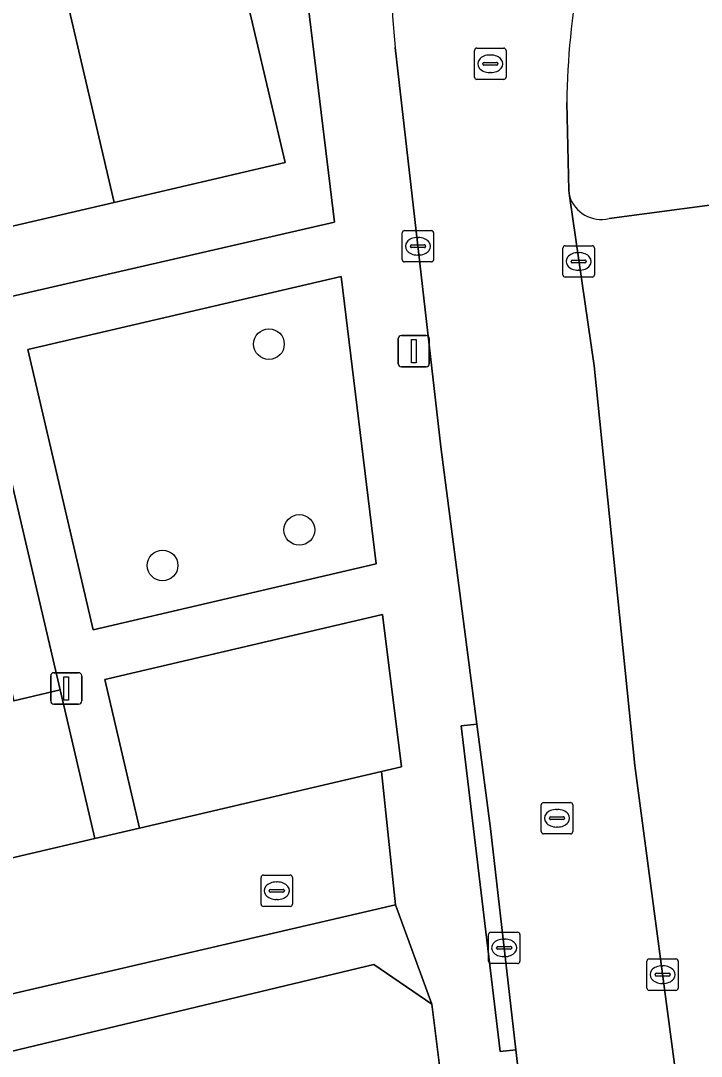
# Model space of a CAD drawing. Extents: x 158472 to 159562, y 388525 to 389606.
# Drawn here: x 159087.67 to 159109.34, y 388582.36 to 388615.36 of the extents above; entities that cross this region are included whole.
import ezdxf

# ---------------------------------------------------------------- set-up
doc = ezdxf.new("R2010")
doc.units = 0
for name, color, linetype in [('IMGEO_Boom', 7, 'Continuous'), ('IMGEO_Erf', 7, 'Continuous'), ('IMGEO_Groenvoorziening', 7, 'Continuous'), ('IMGEO_Kolk', 7, 'Continuous'), ('IMGEO_Lichtmast', 7, 'Continuous'), ('IMGEO_Pand', 7, 'Continuous'), ('IMGEO_Parkeervlak_open', 7, 'Continuous'), ('IMGEO_Rijbaan_lokaal_open', 7, 'Continuous'), ('IMGEO_Rioolput', 7, 'Continuous'), ('IMGEO_Voetpad_open', 7, 'Continuous')]:
    doc.layers.add(name, color=color, linetype=linetype)

msp = doc.modelspace()

# ---------------------------------------------------------------- linework, layer by layer
at = {"layer": 'IMGEO_Boom'}
for centre in [(159095.572, 388605.056), (159096.54, 388599.134), (159092.184, 388598.001)]:
    msp.add_circle(centre, 0.489, dxfattribs=at)
at = {"layer": 'IMGEO_Erf'}
for points in [[(159075.416, 388613.467), (159083.567, 388615.371), (159083.92, 388615.453), (159083.582, 388616.904), (159088.658, 388618.09), (159089.229, 388618.223), (159094.097, 388619.36), (159096.086, 388610.844), (159090.638, 388609.571), (159085.569, 388608.387), (159086.061, 388606.279), (159097.664, 388608.945), (159096.159, 388621.28), (159093.713, 388620.949), (159092.986, 388626.308), (159081.905, 388623.8), (159080.926, 388623.576), (159081.545, 388620.878), (159071.181, 388618.504), (159070.563, 388621.203), (159069.967, 388621.066), (159069.9, 388621.358), (159055.35, 388617.924)], [(159104.482, 388554.186), (159100.763, 388584.018), (159098.908, 388585.279), (159087.353, 388582.51), (159072.545, 388583.165), (159072.454, 388581.166)]]:
    msp.add_lwpolyline(points, dxfattribs=at)
msp.add_lwpolyline([(159086.464, 388604.55), (159084.988, 388604.205), (159086.165, 388599.167), (159087.443, 388593.692), (159088.92, 388594.037)], close=True, dxfattribs=at)
at = {"layer": 'IMGEO_Groenvoorziening'}
msp.add_lwpolyline([(159097.875, 388607.215), (159087.892, 388604.884), (159089.978, 388595.951), (159098.992, 388598.057)], close=True, dxfattribs=at)
at = {"layer": 'IMGEO_Kolk'}
for p, q in [((159099.817, 388607.749), (159099.817, 388608.601)), ((159099.892, 388608.675), (159100.744, 388608.675)), ((159100.818, 388608.601), (159100.818, 388607.749)), ((159100.076, 388608.169), (159100.076, 388608.181)), ((159100.119, 388608.218), (159100.517, 388608.218)), ((159100.305, 388608.455), (159100.33, 388608.455)), ((159100.56, 388608.181), (159100.56, 388608.169)), ((159105.01, 388608.192), (159105.862, 388608.192)), ((159100.514, 388608.132), (159100.116, 388608.132)), ((159100.328, 388607.895), (159100.303, 388607.895)), ((159104.935, 388607.266), (159104.935, 388608.118)), ((159105.423, 388607.972), (159105.448, 388607.972)), ((159105.936, 388608.118), (159105.936, 388607.266)), ((159100.744, 388607.675), (159099.892, 388607.675)), ((159105.194, 388607.686), (159105.194, 388607.698)), ((159105.632, 388607.649), (159105.234, 388607.649)), ((159105.237, 388607.735), (159105.635, 388607.735)), ((159105.678, 388607.698), (159105.678, 388607.686)), ((159105.862, 388607.192), (159105.01, 388607.192)), ((159105.446, 388607.412), (159105.421, 388607.412)), ((159095.322, 388587.208), (159095.322, 388588.06)), ((159095.397, 388588.134), (159096.249, 388588.134)), ((159096.323, 388588.06), (159096.323, 388587.208)), ((159095.624, 388587.677), (159096.022, 388587.677)), ((159095.81, 388587.914), (159095.835, 388587.914)), ((159095.581, 388587.628), (159095.581, 388587.64)), ((159096.019, 388587.591), (159095.621, 388587.591)), ((159095.833, 388587.354), (159095.808, 388587.354)), ((159096.065, 388587.64), (159096.065, 388587.628)), ((159096.249, 388587.134), (159095.397, 388587.134)), ((159102.564, 388585.387), (159102.564, 388586.239)), ((159102.639, 388586.313), (159103.491, 388586.313)), ((159103.052, 388586.093), (159103.077, 388586.093)), ((159103.565, 388586.239), (159103.565, 388585.387)), ((159102.823, 388585.807), (159102.823, 388585.819)), ((159103.261, 388585.77), (159102.863, 388585.77)), ((159102.866, 388585.856), (159103.264, 388585.856)), ((159103.307, 388585.819), (159103.307, 388585.807)), ((159103.075, 388585.533), (159103.05, 388585.533)), ((159107.608, 388584.533), (159107.608, 388585.385)), ((159107.683, 388585.459), (159108.535, 388585.459)), ((159108.609, 388585.385), (159108.609, 388584.533)), ((159103.491, 388585.313), (159102.639, 388585.313)), ((159108.096, 388585.239), (159108.121, 388585.239)), ((159107.867, 388584.953), (159107.867, 388584.965)), ((159108.305, 388584.916), (159107.907, 388584.916)), ((159107.91, 388585.002), (159108.308, 388585.002)), ((159108.351, 388584.965), (159108.351, 388584.953)), ((159108.535, 388584.459), (159107.683, 388584.459)), ((159108.119, 388584.679), (159108.094, 388584.679))]:
    msp.add_line(p, q, dxfattribs=at)
for points in [[(159099.817, 388607.749), (159099.817, 388608.601)], [(159099.892, 388608.675), (159100.744, 388608.675)], [(159100.818, 388608.601), (159100.818, 388607.749)], [(159105.01, 388608.192), (159105.862, 388608.192)], [(159104.935, 388607.266), (159104.935, 388608.118)], [(159105.936, 388608.118), (159105.936, 388607.266)], [(159100.744, 388607.675), (159099.892, 388607.675)], [(159105.862, 388607.192), (159105.01, 388607.192)], [(159095.322, 388587.208), (159095.322, 388588.06)], [(159095.397, 388588.134), (159096.249, 388588.134)], [(159096.323, 388588.06), (159096.323, 388587.208)], [(159096.249, 388587.134), (159095.397, 388587.134)], [(159102.564, 388585.387), (159102.564, 388586.239)], [(159102.639, 388586.313), (159103.491, 388586.313)], [(159103.565, 388586.239), (159103.565, 388585.387)], [(159107.608, 388584.533), (159107.608, 388585.385)], [(159107.683, 388585.459), (159108.535, 388585.459)], [(159108.609, 388585.385), (159108.609, 388584.533)], [(159103.491, 388585.313), (159102.639, 388585.313)], [(159108.535, 388584.459), (159107.683, 388584.459)]]:
    msp.add_lwpolyline(points, dxfattribs=at)
for centre, radius, start, end in [((159099.894, 388608.599), 0.0765, 91.552, 178.448), ((159099.894, 388608.599), 0.0765, 91.552, 178.448), ((159100.742, 388608.599), 0.0765, 1.552, 88.448), ((159100.742, 388608.599), 0.0765, 1.552, 88.448), ((159100.116, 388608.178), 0.0403, 85.8775, 175.7526), ((159100.113, 388608.168), 0.0366, 178.938, 274.7102), ((159100.517, 388608.175), 0.043, 264.8664, 352.4533), ((159100.521, 388608.18), 0.0386, 1.7309, 96.639), ((159105.012, 388608.116), 0.0765, 91.552, 178.448), ((159105.012, 388608.116), 0.0765, 91.552, 178.448), ((159105.86, 388608.116), 0.0765, 1.552, 88.448), ((159105.86, 388608.116), 0.0765, 1.552, 88.448), ((159099.894, 388607.751), 0.0765, 181.552, 268.448), ((159099.894, 388607.751), 0.0765, 181.552, 268.448), ((159100.742, 388607.751), 0.0765, 271.552, 358.448), ((159100.742, 388607.751), 0.0765, 271.552, 358.448), ((159105.234, 388607.695), 0.0403, 85.8775, 175.7526), ((159105.231, 388607.685), 0.0366, 178.938, 274.7102), ((159105.635, 388607.692), 0.043, 264.8664, 352.4533), ((159105.639, 388607.697), 0.0386, 1.7309, 96.639), ((159105.012, 388607.268), 0.0765, 181.552, 268.448), ((159105.012, 388607.268), 0.0765, 181.552, 268.448), ((159105.86, 388607.268), 0.0765, 271.552, 358.448), ((159105.86, 388607.268), 0.0765, 271.552, 358.448), ((159095.399, 388588.058), 0.0765, 91.552, 178.448), ((159095.399, 388588.058), 0.0765, 91.552, 178.448), ((159096.247, 388588.058), 0.0765, 1.552, 88.448), ((159096.247, 388588.058), 0.0765, 1.552, 88.448), ((159095.621, 388587.637), 0.0403, 85.8775, 175.7526), ((159096.026, 388587.639), 0.0386, 1.7309, 96.639), ((159095.618, 388587.627), 0.0366, 178.938, 274.7102), ((159096.022, 388587.634), 0.043, 264.8664, 352.4533), ((159095.399, 388587.21), 0.0765, 181.552, 268.448), ((159095.399, 388587.21), 0.0765, 181.552, 268.448), ((159096.247, 388587.21), 0.0765, 271.552, 358.448), ((159096.247, 388587.21), 0.0765, 271.552, 358.448), ((159102.641, 388586.237), 0.0765, 91.552, 178.448), ((159102.641, 388586.237), 0.0765, 91.552, 178.448), ((159103.489, 388586.237), 0.0765, 1.552, 88.448), ((159103.489, 388586.237), 0.0765, 1.552, 88.448), ((159102.863, 388585.816), 0.0403, 85.8775, 175.7526), ((159102.86, 388585.806), 0.0366, 178.938, 274.7102), ((159103.264, 388585.813), 0.043, 264.8664, 352.4533), ((159103.268, 388585.818), 0.0386, 1.7309, 96.639), ((159102.641, 388585.389), 0.0765, 181.552, 268.448), ((159102.641, 388585.389), 0.0765, 181.552, 268.448), ((159103.489, 388585.389), 0.0765, 271.552, 358.448), ((159103.489, 388585.389), 0.0765, 271.552, 358.448), ((159107.685, 388585.383), 0.0765, 91.552, 178.448), ((159107.685, 388585.383), 0.0765, 91.552, 178.448), ((159108.533, 388585.383), 0.0765, 1.552, 88.448), ((159108.533, 388585.383), 0.0765, 1.552, 88.448), ((159107.907, 388584.962), 0.0403, 85.8775, 175.7526), ((159107.904, 388584.952), 0.0366, 178.938, 274.7102), ((159108.308, 388584.959), 0.043, 264.8664, 352.4533), ((159108.312, 388584.964), 0.0386, 1.7309, 96.639), ((159107.685, 388584.535), 0.0765, 181.552, 268.448), ((159107.685, 388584.535), 0.0765, 181.552, 268.448), ((159108.533, 388584.535), 0.0765, 271.552, 358.448), ((159108.533, 388584.535), 0.0765, 271.552, 358.448)]:
    msp.add_arc(centre, radius, start, end, dxfattribs=at)
for centre, major_axis, ratio, start_param, end_param in [((159100.304, 388608.175), (-0.387, 0.002), 0.722429, 4.712389, 7.853982), ((159100.329, 388608.175), (-0.39, 0.002), 0.717154, 1.570796, 4.712389), ((159105.422, 388607.692), (-0.387, 0.002), 0.722429, 4.712389, 7.853982), ((159105.447, 388607.692), (-0.39, 0.002), 0.717154, 1.570796, 4.712389), ((159095.809, 388587.634), (-0.387, 0.002), 0.722429, 4.712389, 7.853982), ((159095.834, 388587.634), (-0.39, 0.002), 0.717154, 1.570796, 4.712389), ((159103.051, 388585.813), (-0.387, 0.002), 0.722429, 4.712389, 7.853982), ((159103.076, 388585.813), (-0.39, 0.002), 0.717154, 1.570796, 4.712389), ((159108.095, 388584.959), (-0.387, 0.002), 0.722429, 4.712389, 7.853982), ((159108.12, 388584.959), (-0.39, 0.002), 0.717154, 1.570796, 4.712389)]:
    msp.add_ellipse(centre, major_axis=major_axis, ratio=ratio, start_param=start_param, end_param=end_param, dxfattribs=at)
at = {"layer": 'IMGEO_Lichtmast'}
for p, q in [((159099.689, 388604.431), (159099.689, 388605.231)), ((159099.689, 388605.231), (159099.689, 388604.431)), ((159099.789, 388605.331), (159100.579, 388605.331)), ((159100.579, 388605.331), (159099.789, 388605.331)), ((159100.679, 388605.231), (159100.679, 388604.431)), ((159100.679, 388604.431), (159100.679, 388605.231)), ((159100.579, 388604.331), (159099.789, 388604.331)), ((159099.789, 388604.331), (159100.579, 388604.331)), ((159088.621, 388593.682), (159088.621, 388594.482)), ((159088.621, 388594.482), (159088.621, 388593.682)), ((159088.721, 388594.582), (159089.511, 388594.582)), ((159089.511, 388594.582), (159088.721, 388594.582)), ((159089.611, 388594.482), (159089.611, 388593.682)), ((159089.611, 388593.682), (159089.611, 388594.482)), ((159089.511, 388593.582), (159088.721, 388593.582)), ((159088.721, 388593.582), (159089.511, 388593.582))]:
    msp.add_line(p, q, dxfattribs=at)
for points in [[(159100.109, 388605.206), (159100.259, 388605.206), (159100.259, 388604.456), (159100.109, 388604.456), (159100.109, 388605.206)], [(159089.041, 388594.457), (159089.191, 388594.457), (159089.191, 388593.707), (159089.041, 388593.707), (159089.041, 388594.457)]]:
    msp.add_lwpolyline(points, dxfattribs=at)
for centre, start, end in [((159099.789, 388605.231), 90, 180), ((159099.789, 388605.231), 90, 180), ((159100.579, 388605.231), 0, 90), ((159100.579, 388605.231), 360, 90), ((159099.789, 388604.431), 180, 270), ((159099.789, 388604.431), 180, 270), ((159100.579, 388604.431), 270, 0), ((159100.579, 388604.431), 270, 0), ((159088.721, 388594.482), 90, 180), ((159088.721, 388594.482), 90, 180), ((159089.511, 388594.482), 0, 90), ((159089.511, 388594.482), 360, 90), ((159088.721, 388593.682), 180, 270), ((159088.721, 388593.682), 180, 270), ((159089.511, 388593.682), 270, 0), ((159089.511, 388593.682), 270, 0)]:
    msp.add_arc(centre, 0.1, start, end, dxfattribs=at)
at = {"layer": 'IMGEO_Pand'}
for points in [[(159088.658, 388618.09), (159090.638, 388609.571), (159096.086, 388610.844), (159094.097, 388619.36), (159089.229, 388618.223)], [(159088.658, 388618.09), (159083.582, 388616.904), (159083.92, 388615.453), (159085.569, 388608.387), (159090.638, 388609.571)]]:
    msp.add_lwpolyline(points, close=True, dxfattribs=at)
at = {"layer": 'IMGEO_Parkeervlak_open'}
for points in [[(159105.143, 388609.78), (159105.926, 388604.361), (159107.227, 388591.622), (159108.761, 388580.024), (159110.205, 388568.177), (159110.654, 388563.9)], [(159111.928, 388564.306), (159116.425, 388564.9), (159111.05, 388609.675), (159106.403, 388609.061)]]:
    msp.add_lwpolyline(points, dxfattribs=at)
for points in [[(159099.19, 388596.436), (159090.347, 388594.37), (159091.453, 388589.633), (159099.158, 388591.432), (159099.798, 388591.58)], [(159088.92, 388594.037), (159087.443, 388593.692), (159083.991, 388592.886), (159085.078, 388588.145), (159090.027, 388589.3)]]:
    msp.add_lwpolyline(points, close=True, dxfattribs=at)
msp.add_arc((159106.154, 388610.087), 1.056, 196.9182, 283.6606, dxfattribs=at)
at = {"layer": 'IMGEO_Rijbaan_lokaal_open'}
for points in [[(159099.596, 388614.51), (159101.049, 388601.781), (159102.195, 388592.946), (159102.627, 388589.613), (159103.436, 388582.565), (159104.059, 388577.141), (159104.242, 388575.547), (159104.679, 388571.86), (159105.229, 388567.215), (159105.382, 388566.077), (159105.677, 388563.885), (159105.856, 388562.884), (159106.124, 388561.903), (159106.479, 388560.949), (159106.493, 388560.916)], [(159110.654, 388563.9), (159110.205, 388568.177), (159108.761, 388580.024), (159107.227, 388591.622), (159105.926, 388604.361), (159105.143, 388609.78), (159105.124, 388609.948), (159105.054, 388612.754)]]:
    msp.add_lwpolyline(points, dxfattribs=at)
msp.add_lwpolyline([(159099.158, 388591.432), (159091.453, 388589.633), (159090.027, 388589.3), (159085.078, 388588.145), (159083.229, 388587.749), (159073.758, 388588.12), (159073.615, 388584.846), (159087.035, 388584.258), (159099.598, 388587.182)], close=True, dxfattribs=at)
for centre, radius, start, end in [((159115.151, 388616.367), 15.665, 172.3219, 186.8078), ((159130.548, 388612.374), 25.497, 169.7383, 179.1459)]:
    msp.add_arc(centre, radius, start, end, dxfattribs=at)
at = {"layer": 'IMGEO_Rioolput'}
for p, q in [((159102.121, 388613.566), (159102.121, 388614.418)), ((159102.196, 388614.492), (159103.048, 388614.492)), ((159103.122, 388614.418), (159103.122, 388613.566)), ((159102.609, 388614.272), (159102.634, 388614.272)), ((159102.38, 388613.986), (159102.38, 388613.998)), ((159102.818, 388613.949), (159102.42, 388613.949)), ((159102.423, 388614.035), (159102.821, 388614.035)), ((159102.864, 388613.998), (159102.864, 388613.986)), ((159103.048, 388613.492), (159102.196, 388613.492)), ((159102.632, 388613.712), (159102.607, 388613.712)), ((159104.246, 388589.519), (159104.246, 388590.371)), ((159104.321, 388590.445), (159105.173, 388590.445)), ((159105.247, 388590.371), (159105.247, 388589.519)), ((159104.548, 388589.988), (159104.946, 388589.988)), ((159104.734, 388590.225), (159104.759, 388590.225)), ((159104.505, 388589.939), (159104.505, 388589.951)), ((159104.943, 388589.902), (159104.545, 388589.902)), ((159104.757, 388589.665), (159104.732, 388589.665)), ((159104.989, 388589.951), (159104.989, 388589.939)), ((159105.173, 388589.445), (159104.321, 388589.445))]:
    msp.add_line(p, q, dxfattribs=at)
for points in [[(159102.121, 388613.566), (159102.121, 388614.418)], [(159102.196, 388614.492), (159103.048, 388614.492)], [(159103.122, 388614.418), (159103.122, 388613.566)], [(159103.048, 388613.492), (159102.196, 388613.492)], [(159104.246, 388589.519), (159104.246, 388590.371)], [(159104.321, 388590.445), (159105.173, 388590.445)], [(159105.247, 388590.371), (159105.247, 388589.519)], [(159105.173, 388589.445), (159104.321, 388589.445)]]:
    msp.add_lwpolyline(points, dxfattribs=at)
for centre, radius, start, end in [((159102.198, 388614.416), 0.0765, 91.552, 178.448), ((159102.198, 388614.416), 0.0765, 91.552, 178.448), ((159103.046, 388614.416), 0.0765, 1.552, 88.448), ((159103.046, 388614.416), 0.0765, 1.552, 88.448), ((159102.42, 388613.995), 0.0403, 85.8775, 175.7526), ((159102.417, 388613.985), 0.0366, 178.938, 274.7102), ((159102.821, 388613.992), 0.043, 264.8664, 352.4533), ((159102.825, 388613.997), 0.0386, 1.7309, 96.639), ((159102.198, 388613.568), 0.0765, 181.552, 268.448), ((159102.198, 388613.568), 0.0765, 181.552, 268.448), ((159103.046, 388613.568), 0.0765, 271.552, 358.448), ((159103.046, 388613.568), 0.0765, 271.552, 358.448), ((159104.323, 388590.369), 0.0765, 91.552, 178.448), ((159104.323, 388590.369), 0.0765, 91.552, 178.448), ((159105.171, 388590.369), 0.0765, 1.552, 88.448), ((159105.171, 388590.369), 0.0765, 1.552, 88.448), ((159104.545, 388589.948), 0.0403, 85.8775, 175.7526), ((159104.95, 388589.95), 0.0386, 1.7309, 96.639), ((159104.542, 388589.938), 0.0366, 178.938, 274.7102), ((159104.946, 388589.945), 0.043, 264.8664, 352.4533), ((159104.323, 388589.521), 0.0765, 181.552, 268.448), ((159104.323, 388589.521), 0.0765, 181.552, 268.448), ((159105.171, 388589.521), 0.0765, 271.552, 358.448), ((159105.171, 388589.521), 0.0765, 271.552, 358.448)]:
    msp.add_arc(centre, radius, start, end, dxfattribs=at)
for centre, major_axis, ratio, start_param, end_param in [((159102.608, 388613.992), (-0.387, 0.002), 0.722429, 4.712389, 7.853982), ((159102.633, 388613.992), (-0.39, 0.002), 0.717154, 1.570796, 4.712389), ((159104.733, 388589.945), (-0.387, 0.002), 0.722429, 4.712389, 7.853982), ((159104.758, 388589.945), (-0.39, 0.002), 0.717154, 1.570796, 4.712389)]:
    msp.add_ellipse(centre, major_axis=major_axis, ratio=ratio, start_param=start_param, end_param=end_param, dxfattribs=at)
at = {"layer": 'IMGEO_Voetpad_open'}
for points in [[(159094.489, 388633.599), (159094.817, 388632.502), (159094.866, 388632.027), (159095.072, 388630.031), (159095.297, 388627.914), (159095.359, 388627.33), (159095.433, 388626.639), (159096.159, 388621.28), (159097.664, 388608.945), (159086.061, 388606.279), (159086.464, 388604.55), (159088.92, 388594.037), (159090.027, 388589.3), (159091.453, 388589.633), (159090.347, 388594.37), (159099.19, 388596.436)], [(159106.493, 388560.916), (159106.005, 388560.785), (159105.494, 388562.274), (159104.881, 388566.052), (159105.382, 388566.077), (159105.229, 388567.215), (159104.679, 388571.86), (159104.182, 388571.807), (159103.562, 388577.088), (159104.059, 388577.141), (159103.436, 388582.565), (159102.94, 388582.511), (159101.699, 388592.892), (159102.195, 388592.946), (159101.049, 388601.781), (159099.596, 388614.51)], [(159105.054, 388612.754), (159105.124, 388609.948), (159105.143, 388609.78)], [(159106.403, 388609.061), (159111.05, 388609.675), (159116.425, 388564.9), (159111.928, 388564.306)], [(159099.19, 388596.436), (159099.798, 388591.58), (159099.158, 388591.432), (159099.598, 388587.182), (159100.763, 388584.018), (159104.482, 388554.186), (159108.199, 388557.347), (159108.568, 388557.684)]]:
    msp.add_lwpolyline(points, dxfattribs=at)
for points in [[(159089.978, 388595.951), (159087.892, 388604.884), (159097.875, 388607.215), (159098.992, 388598.057)], [(159102.195, 388592.946), (159101.699, 388592.892), (159102.94, 388582.511), (159103.436, 388582.565), (159102.627, 388589.613)], [(159098.908, 388585.279), (159100.763, 388584.018), (159099.598, 388587.182), (159087.035, 388584.258), (159073.615, 388584.846), (159070.857, 388584.967), (159070.792, 388581.748), (159053.006, 388582.499), (159053.038, 388581.96), (159065.483, 388581.425), (159070.815, 388581.156), (159072.454, 388581.166), (159072.545, 388583.165), (159087.353, 388582.51)]]:
    msp.add_lwpolyline(points, close=True, dxfattribs=at)
for centre, radius, start, end in [((159115.151, 388616.367), 15.665, 172.3219, 186.8078), ((159130.548, 388612.374), 25.497, 169.7383, 179.1459), ((159106.154, 388610.087), 1.056, 196.9182, 283.6606)]:
    msp.add_arc(centre, radius, start, end, dxfattribs=at)

doc.saveas('drawing.dxf')
